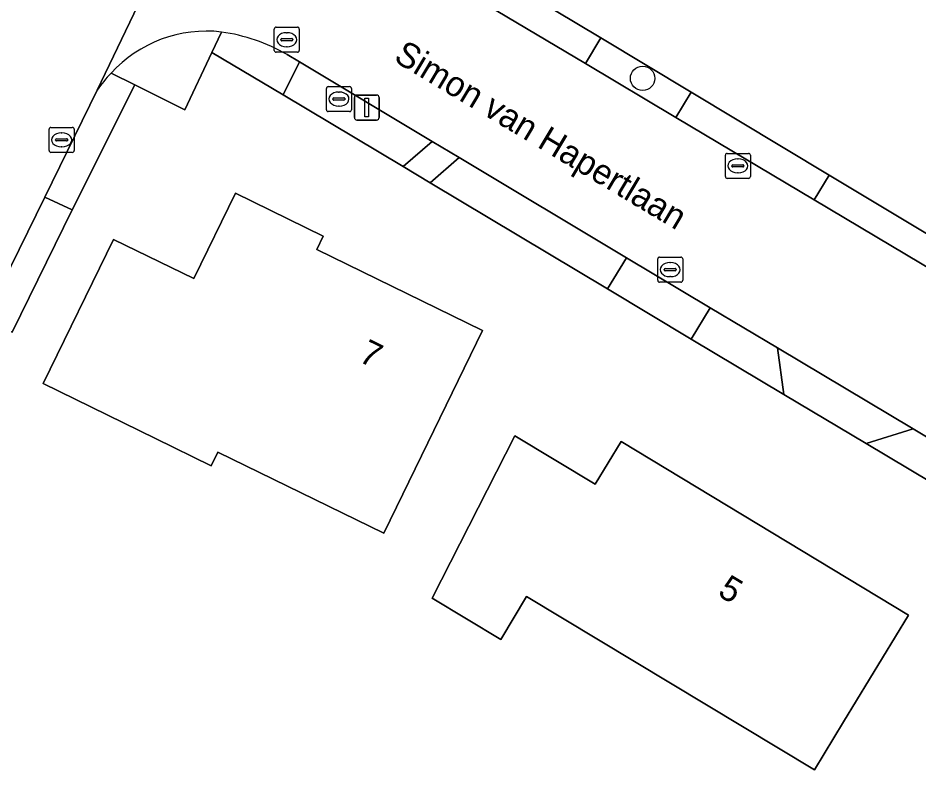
# Model space of a CAD drawing. Extents: x 157320 to 158835, y 386650 to 388491.
# Drawn here: x 158405.8 to 158441.81, y 387375.48 to 387405.68 of the extents above; entities that cross this region are included whole.
import ezdxf

# ---------------------------------------------------------------- set-up
doc = ezdxf.new("R2010")
doc.units = 0
for name, color, linetype in [('IMGEO_Berm_groen', 7, 'Continuous'), ('IMGEO_Boom', 7, 'Continuous'), ('IMGEO_Brandkraan', 7, 'Continuous'), ('IMGEO_Erf', 7, 'Continuous'), ('IMGEO_Groenvoorziening', 7, 'Continuous'), ('IMGEO_Kolk', 7, 'Continuous'), ('IMGEO_Lichtmast', 7, 'Continuous'), ('IMGEO_Openbare_ruimte_label', 7, 'Continuous'), ('IMGEO_Pand', 7, 'Continuous'), ('IMGEO_Pand_nummerreeks', 7, 'Continuous'), ('IMGEO_Rijbaan_lokaal_gesloten', 7, 'Continuous'), ('IMGEO_Voetpad_open', 7, 'Continuous')]:
    doc.layers.add(name, color=color, linetype=linetype)

msp = doc.modelspace()

# ---------------------------------------------------------------- linework, layer by layer
at = {"layer": 'IMGEO_Berm_groen'}
for points in [[(158413.547, 387404.314), (158413.931, 387405.126)], [(158409.516, 387403.483), (158410.461, 387403.014), (158412.463, 387402.02), (158413.547, 387404.314)]]:
    msp.add_lwpolyline(points, dxfattribs=at)
for points in [[(158417.054, 387403.941), (158416.392, 387402.614), (158421.191, 387399.746), (158422.354, 387400.758)], [(158423.436, 387400.108), (158422.275, 387399.098), (158429.367, 387394.86), (158430.117, 387396.11)], [(158407.965, 387398.02), (158406.863, 387398.534), (158404.475, 387393.669), (158405.559, 387393.127)], [(158436.154, 387392.506), (158433.465, 387394.112), (158432.714, 387392.86), (158436.417, 387390.647)], [(158441.582, 387389.266), (158439.705, 387388.682), (158444.101, 387386.055), (158444.855, 387387.313)]]:
    msp.add_lwpolyline(points, close=True, dxfattribs=at)
msp.add_arc((158413.326, 387399.998), 5.164, 83.2739, 137.5506, dxfattribs=at)
at = {"layer": 'IMGEO_Boom'}
msp.add_circle((158430.767, 387403.275), 0.489, dxfattribs=at)
at = {"layer": 'IMGEO_Brandkraan'}
for p, q in [((158418.127, 387402.022), (158418.127, 387402.874)), ((158418.202, 387402.948), (158419.054, 387402.948)), ((158418.615, 387402.728), (158418.64, 387402.728)), ((158419.128, 387402.874), (158419.128, 387402.022)), ((158418.386, 387402.442), (158418.386, 387402.454)), ((158418.824, 387402.405), (158418.426, 387402.405)), ((158418.429, 387402.491), (158418.827, 387402.491)), ((158418.87, 387402.454), (158418.87, 387402.442)), ((158419.054, 387401.948), (158418.202, 387401.948)), ((158418.638, 387402.168), (158418.613, 387402.168))]:
    msp.add_line(p, q, dxfattribs=at)
for points in [[(158418.127, 387402.022), (158418.127, 387402.874)], [(158418.202, 387402.948), (158419.054, 387402.948)], [(158419.128, 387402.874), (158419.128, 387402.022)], [(158419.054, 387401.948), (158418.202, 387401.948)]]:
    msp.add_lwpolyline(points, dxfattribs=at)
for centre, radius, start, end in [((158418.204, 387402.872), 0.0765, 91.552, 178.448), ((158418.204, 387402.872), 0.0765, 91.552, 178.448), ((158419.052, 387402.872), 0.0765, 1.552, 88.448), ((158419.052, 387402.872), 0.0765, 1.552, 88.448), ((158418.426, 387402.451), 0.0403, 85.8775, 175.7526), ((158418.423, 387402.441), 0.0366, 178.938, 274.7102), ((158418.827, 387402.448), 0.043, 264.8664, 352.4533), ((158418.831, 387402.453), 0.0386, 1.7309, 96.639), ((158418.204, 387402.024), 0.0765, 181.552, 268.448), ((158418.204, 387402.024), 0.0765, 181.552, 268.448), ((158419.052, 387402.024), 0.0765, 271.552, 358.448), ((158419.052, 387402.024), 0.0765, 271.552, 358.448)]:
    msp.add_arc(centre, radius, start, end, dxfattribs=at)
for centre, major_axis, ratio, start_param, end_param in [((158418.614, 387402.448), (-0.387, 0.002), 0.722429, 4.712389, 7.853982), ((158418.639, 387402.448), (-0.39, 0.002), 0.717154, 1.570796, 4.712389)]:
    msp.add_ellipse(centre, major_axis=major_axis, ratio=ratio, start_param=start_param, end_param=end_param, dxfattribs=at)
at = {"layer": 'IMGEO_Erf'}
for points in [[(158458.293, 387499.306), (158432.755, 387446.083), (158431.8, 387446.555), (158419.674, 387421.772), (158416.256, 387414.898), (158417.087, 387412.093), (158423.604, 387408.183), (158429.094, 387404.887), (158432.713, 387402.716), (158438.228, 387399.405), (158451.077, 387391.694), (158460.555, 387386.006), (158465.976, 387382.752), (158469.093, 387380.903), (158486.569, 387370.539), (158491.441, 387371.134), (158500, 387376.321), (158505.117, 387379.421), (158505.213, 387379.264), (158505.424, 387379.394), (158508.534, 387381.3), (158524.046, 387390.77)], [(158481.798, 387363.528), (158473.733, 387368.348), (158469.296, 387370.999), (158465.169, 387373.465), (158464.078, 387374.117), (158456.612, 387378.579), (158454.975, 387379.557), (158453.037, 387380.715), (158447.478, 387384.037), (158444.101, 387386.055), (158439.705, 387388.682), (158436.417, 387390.647), (158432.714, 387392.86), (158429.367, 387394.86), (158422.275, 387399.098), (158421.191, 387399.746), (158416.392, 387402.614), (158413.547, 387404.314), (158412.463, 387402.02), (158410.461, 387403.014), (158407.965, 387398.02), (158405.559, 387393.127)]]:
    msp.add_lwpolyline(points, dxfattribs=at)
for points in [[(158411.294, 387388.887), (158406.8, 387391.08), (158409.611, 387396.839), (158412.822, 387395.272), (158414.49, 387398.69), (158418, 387396.97), (158417.74, 387396.43), (158424.37, 387393.2), (158422.177, 387388.707), (158420.415, 387385.099), (158413.784, 387388.336), (158413.521, 387387.799)], [(158426.13, 387382.57), (158425.099, 387380.856), (158422.357, 387382.505), (158425.657, 387388.993), (158428.869, 387387.062), (158429.91, 387388.77), (158441.4, 387381.83), (158438.802, 387377.559), (158437.64, 387375.65)]]:
    msp.add_lwpolyline(points, close=True, dxfattribs=at)
at = {"layer": 'IMGEO_Groenvoorziening'}
for points in [[(158429.094, 387404.887), (158428.481, 387403.865), (158432.092, 387401.714), (158432.713, 387402.716)], [(158451.077, 387391.694), (158438.228, 387399.405), (158437.621, 387398.421), (158450.511, 387390.744)]]:
    msp.add_lwpolyline(points, close=True, dxfattribs=at)
at = {"layer": 'IMGEO_Kolk'}
for p, q in [((158416.041, 387404.393), (158416.041, 387405.245)), ((158416.116, 387405.319), (158416.968, 387405.319)), ((158417.042, 387405.245), (158417.042, 387404.393)), ((158416.3, 387404.813), (158416.3, 387404.825)), ((158416.343, 387404.862), (158416.741, 387404.862)), ((158416.529, 387405.099), (158416.554, 387405.099)), ((158416.784, 387404.825), (158416.784, 387404.813)), ((158416.738, 387404.776), (158416.34, 387404.776)), ((158416.552, 387404.539), (158416.527, 387404.539)), ((158416.968, 387404.319), (158416.116, 387404.319)), ((158407.041, 387400.39), (158407.041, 387401.242)), ((158407.116, 387401.316), (158407.968, 387401.316)), ((158408.042, 387401.242), (158408.042, 387400.39)), ((158407.343, 387400.859), (158407.741, 387400.859)), ((158407.529, 387401.096), (158407.554, 387401.096)), ((158407.3, 387400.81), (158407.3, 387400.822)), ((158407.738, 387400.773), (158407.34, 387400.773)), ((158407.552, 387400.536), (158407.527, 387400.536)), ((158407.784, 387400.822), (158407.784, 387400.81)), ((158407.968, 387400.316), (158407.116, 387400.316)), ((158434.075, 387399.352), (158434.075, 387400.204)), ((158434.15, 387400.278), (158435.002, 387400.278)), ((158435.076, 387400.204), (158435.076, 387399.352)), ((158434.334, 387399.772), (158434.334, 387399.784)), ((158434.377, 387399.821), (158434.775, 387399.821)), ((158434.563, 387400.058), (158434.588, 387400.058)), ((158434.818, 387399.784), (158434.818, 387399.772)), ((158434.772, 387399.735), (158434.374, 387399.735)), ((158434.586, 387399.498), (158434.561, 387399.498)), ((158435.002, 387399.278), (158434.15, 387399.278)), ((158431.369, 387395.205), (158431.369, 387396.057)), ((158431.444, 387396.131), (158432.296, 387396.131)), ((158431.857, 387395.911), (158431.882, 387395.911)), ((158432.37, 387396.057), (158432.37, 387395.205)), ((158431.628, 387395.625), (158431.628, 387395.637)), ((158432.066, 387395.588), (158431.668, 387395.588)), ((158431.671, 387395.674), (158432.069, 387395.674)), ((158432.112, 387395.637), (158432.112, 387395.625)), ((158432.296, 387395.131), (158431.444, 387395.131)), ((158431.88, 387395.351), (158431.855, 387395.351))]:
    msp.add_line(p, q, dxfattribs=at)
for points in [[(158416.041, 387404.393), (158416.041, 387405.245)], [(158416.116, 387405.319), (158416.968, 387405.319)], [(158417.042, 387405.245), (158417.042, 387404.393)], [(158416.968, 387404.319), (158416.116, 387404.319)], [(158407.041, 387400.39), (158407.041, 387401.242)], [(158407.116, 387401.316), (158407.968, 387401.316)], [(158408.042, 387401.242), (158408.042, 387400.39)], [(158407.968, 387400.316), (158407.116, 387400.316)], [(158434.075, 387399.352), (158434.075, 387400.204)], [(158434.15, 387400.278), (158435.002, 387400.278)], [(158435.076, 387400.204), (158435.076, 387399.352)], [(158435.002, 387399.278), (158434.15, 387399.278)], [(158431.369, 387395.205), (158431.369, 387396.057)], [(158431.444, 387396.131), (158432.296, 387396.131)], [(158432.37, 387396.057), (158432.37, 387395.205)], [(158432.296, 387395.131), (158431.444, 387395.131)]]:
    msp.add_lwpolyline(points, dxfattribs=at)
for centre, radius, start, end in [((158416.118, 387405.243), 0.0765, 91.552, 178.448), ((158416.118, 387405.243), 0.0765, 91.552, 178.448), ((158416.966, 387405.243), 0.0765, 1.552, 88.448), ((158416.966, 387405.243), 0.0765, 1.552, 88.448), ((158416.34, 387404.822), 0.0403, 85.8775, 175.7526), ((158416.337, 387404.812), 0.0366, 178.938, 274.7102), ((158416.741, 387404.819), 0.043, 264.8664, 352.4533), ((158416.745, 387404.824), 0.0386, 1.7309, 96.639), ((158416.118, 387404.395), 0.0765, 181.552, 268.448), ((158416.118, 387404.395), 0.0765, 181.552, 268.448), ((158416.966, 387404.395), 0.0765, 271.552, 358.448), ((158416.966, 387404.395), 0.0765, 271.552, 358.448), ((158407.118, 387401.24), 0.0765, 91.552, 178.448), ((158407.118, 387401.24), 0.0765, 91.552, 178.448), ((158407.966, 387401.24), 0.0765, 1.552, 88.448), ((158407.966, 387401.24), 0.0765, 1.552, 88.448), ((158407.34, 387400.819), 0.0403, 85.8775, 175.7526), ((158407.745, 387400.821), 0.0386, 1.7309, 96.639), ((158407.337, 387400.809), 0.0366, 178.938, 274.7102), ((158407.741, 387400.816), 0.043, 264.8664, 352.4533), ((158407.118, 387400.392), 0.0765, 181.552, 268.448), ((158407.118, 387400.392), 0.0765, 181.552, 268.448), ((158407.966, 387400.392), 0.0765, 271.552, 358.448), ((158407.966, 387400.392), 0.0765, 271.552, 358.448), ((158434.152, 387400.202), 0.0765, 91.552, 178.448), ((158434.152, 387400.202), 0.0765, 91.552, 178.448), ((158435, 387400.202), 0.0765, 1.552, 88.448), ((158435, 387400.202), 0.0765, 1.552, 88.448), ((158434.374, 387399.781), 0.0403, 85.8775, 175.7526), ((158434.371, 387399.771), 0.0366, 178.938, 274.7102), ((158434.775, 387399.778), 0.043, 264.8664, 352.4533), ((158434.779, 387399.783), 0.0386, 1.7309, 96.639), ((158434.152, 387399.354), 0.0765, 181.552, 268.448), ((158434.152, 387399.354), 0.0765, 181.552, 268.448), ((158435, 387399.354), 0.0765, 271.552, 358.448), ((158435, 387399.354), 0.0765, 271.552, 358.448), ((158431.446, 387396.055), 0.0765, 91.552, 178.448), ((158431.446, 387396.055), 0.0765, 91.552, 178.448), ((158432.294, 387396.055), 0.0765, 1.552, 88.448), ((158432.294, 387396.055), 0.0765, 1.552, 88.448), ((158431.668, 387395.634), 0.0403, 85.8775, 175.7526), ((158431.665, 387395.624), 0.0366, 178.938, 274.7102), ((158432.069, 387395.631), 0.043, 264.8664, 352.4533), ((158432.073, 387395.636), 0.0386, 1.7309, 96.639), ((158431.446, 387395.207), 0.0765, 181.552, 268.448), ((158431.446, 387395.207), 0.0765, 181.552, 268.448), ((158432.294, 387395.207), 0.0765, 271.552, 358.448), ((158432.294, 387395.207), 0.0765, 271.552, 358.448)]:
    msp.add_arc(centre, radius, start, end, dxfattribs=at)
for centre, major_axis, ratio, start_param, end_param in [((158416.528, 387404.819), (-0.387, 0.002), 0.722429, 4.712389, 7.853982), ((158416.553, 387404.819), (-0.39, 0.002), 0.717154, 1.570796, 4.712389), ((158407.528, 387400.816), (-0.387, 0.002), 0.722429, 4.712389, 7.853982), ((158407.553, 387400.816), (-0.39, 0.002), 0.717154, 1.570796, 4.712389), ((158434.562, 387399.778), (-0.387, 0.002), 0.722429, 4.712389, 7.853982), ((158434.587, 387399.778), (-0.39, 0.002), 0.717154, 1.570796, 4.712389), ((158431.856, 387395.631), (-0.387, 0.002), 0.722429, 4.712389, 7.853982), ((158431.881, 387395.631), (-0.39, 0.002), 0.717154, 1.570796, 4.712389)]:
    msp.add_ellipse(centre, major_axis=major_axis, ratio=ratio, start_param=start_param, end_param=end_param, dxfattribs=at)
at = {"layer": 'IMGEO_Lichtmast'}
for p, q in [((158419.243, 387401.708), (158419.243, 387402.508)), ((158419.243, 387402.508), (158419.243, 387401.708)), ((158419.343, 387402.608), (158420.133, 387402.608)), ((158420.133, 387402.608), (158419.343, 387402.608)), ((158420.233, 387402.508), (158420.233, 387401.708)), ((158420.233, 387401.708), (158420.233, 387402.508)), ((158420.133, 387401.608), (158419.343, 387401.608)), ((158419.343, 387401.608), (158420.133, 387401.608))]:
    msp.add_line(p, q, dxfattribs=at)
msp.add_lwpolyline([(158419.663, 387402.483), (158419.813, 387402.483), (158419.813, 387401.733), (158419.663, 387401.733), (158419.663, 387402.483)], dxfattribs=at)
for centre, start, end in [((158419.343, 387402.508), 90, 180), ((158419.343, 387402.508), 90, 180), ((158420.133, 387402.508), 0, 90), ((158420.133, 387402.508), 360, 90), ((158419.343, 387401.708), 180, 270), ((158419.343, 387401.708), 180, 270), ((158420.133, 387401.708), 270, 0), ((158420.133, 387401.708), 270, 0)]:
    msp.add_arc(centre, 0.1, start, end, dxfattribs=at)
at = {"layer": 'IMGEO_Pand'}
for points in [[(158411.294, 387388.887), (158413.521, 387387.799), (158413.784, 387388.336), (158420.415, 387385.099), (158422.177, 387388.707), (158424.37, 387393.2), (158417.74, 387396.43), (158418, 387396.97), (158414.49, 387398.69), (158412.822, 387395.272), (158409.611, 387396.839), (158406.8, 387391.08)], [(158438.802, 387377.559), (158441.4, 387381.83), (158429.91, 387388.77), (158428.869, 387387.062), (158425.657, 387388.993), (158422.357, 387382.505), (158425.099, 387380.856), (158426.13, 387382.57), (158437.64, 387375.65)]]:
    msp.add_lwpolyline(points, close=True, dxfattribs=at)
at = {"layer": 'IMGEO_Rijbaan_lokaal_gesloten'}
for points in [[(158377.027, 387337.637), (158377.321, 387338.327), (158377.906, 387339.434), (158379.789, 387343.279), (158383.133, 387350.105), (158391.524, 387367.232), (158394.901, 387374.125), (158404.006, 387392.712), (158404.475, 387393.669), (158406.863, 387398.534), (158408.96, 387402.807), (158416.441, 387418.371)], [(158416.643, 387418.46), (158416.441, 387418.371), (158408.96, 387402.807)], [(158486.601, 387369.249), (158468.553, 387379.998), (158465.439, 387381.853), (158460.008, 387385.088), (158450.511, 387390.744), (158437.621, 387398.421), (158432.092, 387401.714), (158428.481, 387403.865), (158422.978, 387407.141), (158419.21, 387409.386)], [(158416.556, 387404.228), (158417.054, 387403.941), (158422.354, 387400.758), (158423.436, 387400.108), (158430.117, 387396.11), (158433.465, 387394.112), (158436.154, 387392.506), (158441.582, 387389.266), (158444.855, 387387.313), (158453.738, 387381.987), (158455.741, 387380.771), (158457.34, 387379.8), (158464.798, 387375.419), (158465.9, 387374.774), (158469.96, 387372.398), (158474.35, 387369.828), (158481.295, 387365.668)]]:
    msp.add_lwpolyline(points, dxfattribs=at)
for centre, radius, start, end in [((158413.326, 387399.998), 5.164, 83.2739, 137.5506), ((158412.883, 387397.778), 7.422, 60.3428, 81.8861), ((158414.203, 387399.061), 6.444, 136.6687, 144.4577)]:
    msp.add_arc(centre, radius, start, end, dxfattribs=at)
at = {"layer": 'IMGEO_Voetpad_open'}
for points in [[(158423.604, 387408.183), (158422.978, 387407.141), (158428.481, 387403.865), (158429.094, 387404.887)], [(158437.621, 387398.421), (158438.228, 387399.405), (158432.713, 387402.716), (158432.092, 387401.714)], [(158423.436, 387400.108), (158422.354, 387400.758), (158421.191, 387399.746), (158422.275, 387399.098)], [(158430.117, 387396.11), (158429.367, 387394.86), (158432.714, 387392.86), (158433.465, 387394.112)], [(158436.154, 387392.506), (158436.417, 387390.647), (158439.705, 387388.682), (158441.582, 387389.266)]]:
    msp.add_lwpolyline(points, close=True, dxfattribs=at)
for points in [[(158413.931, 387405.126), (158413.547, 387404.314), (158416.392, 387402.614), (158417.054, 387403.941), (158416.556, 387404.228)], [(158410.461, 387403.014), (158409.516, 387403.483)], [(158408.96, 387402.807), (158406.863, 387398.534), (158407.965, 387398.02), (158410.461, 387403.014)]]:
    msp.add_lwpolyline(points, dxfattribs=at)
for centre, radius, start, end in [((158412.883, 387397.778), 7.422, 60.3428, 81.8861), ((158414.203, 387399.061), 6.444, 136.6687, 144.4577)]:
    msp.add_arc(centre, radius, start, end, dxfattribs=at)

# ---------------------------------------------------------------- texts
at = {"layer": 'IMGEO_Openbare_ruimte_label'}
msp.add_text('Simon van Hapertlaan', height=1, rotation=329.1247, dxfattribs=at).set_placement((158420.771, 387403.986))
at = {"layer": 'IMGEO_Pand_nummerreeks'}
for s, rotation, p in [('7', 334.0256, (158419.371, 387391.987)), ('5', 328.8679, (158433.724, 387382.635))]:
    msp.add_text(s, height=1, rotation=rotation, dxfattribs=at).set_placement(p)

doc.saveas('drawing.dxf')
